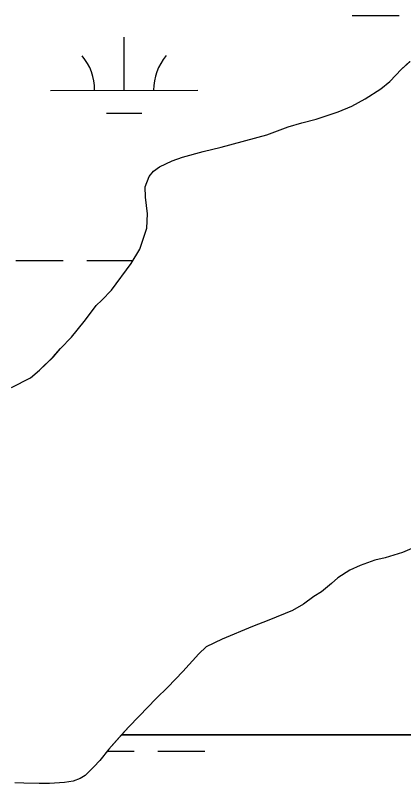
# Model space of a CAD drawing. Extents: x 3279314 to 3317160, y 734079 to 759431.
# Drawn here: x 3314217 to 3314480, y 746859 to 747380 of the extents above; entities that cross this region are included whole.
import ezdxf

# ---------------------------------------------------------------- set-up
doc = ezdxf.new("R2010")
doc.units = 0
for name, color, linetype in [('V-SITE-VEGE', 7, 'Continuous'), ('V-TOPO-SHOR', 7, 'Continuous'), ('V-WETL-SWMP', 7, 'Continuous')]:
    doc.layers.add(name, color=color, linetype=linetype)

msp = doc.modelspace()

# ---------------------------------------------------------------- linework, layer by layer
at = {"layer": 'V-SITE-VEGE'}
for p, q in [((3314478.53, 747343.34), (3314484.34, 747348.63)), ((3314470.71, 747335.11), (3314478.53, 747343.34)), ((3314464.62, 747330.11), (3314470.71, 747335.11)), ((3314453.86, 747323.32), (3314464.62, 747330.11)), ((3314444.85, 747318.3), (3314453.86, 747323.32)), ((3314420.68, 747309.37), (3314435.53, 747314.44)), ((3314435.53, 747314.44), (3314444.85, 747318.3)), ((3314411.07, 747306.97), (3314420.68, 747309.37)), ((3314387.19, 747298.92), (3314401.75, 747304.28)), ((3314401.75, 747304.28), (3314411.07, 747306.97)), ((3314356.31, 747290.54), (3314387.19, 747298.92)), ((3314344.07, 747287.54), (3314356.31, 747290.54)), ((3314323.1, 747281.26), (3314330.08, 747283.64)), ((3314330.08, 747283.64), (3314344.07, 747287.54)), ((3314314.37, 747277.11), (3314323.1, 747281.26)), ((3314307.41, 747270.64), (3314310.3, 747274.17)), ((3314310.3, 747274.17), (3314314.37, 747277.11)), ((3314304.83, 747263.62), (3314307.41, 747270.64)), ((3314304.88, 747256.61), (3314304.83, 747263.62)), ((3314306.41, 747245.24), (3314304.88, 747256.61)), ((3314305.9, 747235.61), (3314306.41, 747245.24)), ((3314301.03, 747221.27), (3314305.9, 747235.61)), ((3314295.26, 747211.6), (3314301.03, 747221.27)), ((3314281.96, 747193.41), (3314295.26, 747211.6)), ((3314275.3, 747186.65), (3314281.96, 747193.41)), ((3314271.53, 747183.12), (3314275.3, 747186.65)), ((3314263.43, 747172.27), (3314268.35, 747178.72)), ((3314268.35, 747178.72), (3314271.53, 747183.12)), ((3314254.75, 747161.7), (3314263.43, 747172.27)), ((3314247.21, 747154.05), (3314254.75, 747161.7)), ((3314242.29, 747148.19), (3314247.21, 747154.05)), ((3314233.01, 747139.36), (3314242.29, 747148.19)), ((3314226.91, 747134.07), (3314233.01, 747139.36)), ((3314214.12, 747127.56), (3314226.91, 747134.07)), ((3314487.2, 747019.11), (3314479.34, 747015.56)), ((3314467.4, 747011.97), (3314460.4, 747010.46)), ((3314479.34, 747015.56), (3314467.4, 747011.97)), ((3314450.5, 747006.89), (3314443.52, 747003.63)), ((3314460.4, 747010.46), (3314450.5, 747006.89)), ((3314443.52, 747003.63), (3314435.38, 746998.32)), ((3314435.38, 746998.32), (3314431.03, 746994.5)), ((3314431.03, 746994.5), (3314424.36, 746988.9)), ((3314424.36, 746988.9), (3314419.12, 746985.66)), ((3314412.16, 746980.65), (3314404.6, 746976.22)), ((3314419.12, 746985.66), (3314412.16, 746980.65)), ((3314404.6, 746976.22), (3314388.59, 746969.68)), ((3314377.52, 746965.52), (3314356.86, 746956.91)), ((3314388.59, 746969.68), (3314377.52, 746965.52)), ((3314356.86, 746956.91), (3314346.1, 746951.58)), ((3314346.1, 746951.58), (3314341.17, 746946.88)), ((3314341.17, 746946.88), (3314330.16, 746934.84)), ((3314330.16, 746934.84), (3314320.02, 746924.26)), ((3314320.02, 746924.26), (3314312.19, 746916.61)), ((3314312.19, 746916.61), (3314300.6, 746904.57)), ((3314300.6, 746904.57), (3314293.35, 746897.22)), ((3314293.35, 746897.22), (3314280.02, 746882.24)), ((3314280.02, 746882.24), (3314273.95, 746874.61)), ((3314273.95, 746874.61), (3314269.89, 746870.21)), ((3314269.89, 746870.21), (3314264.1, 746864.33)), ((3314260.61, 746862.26), (3314255.95, 746860.48)), ((3314264.1, 746864.33), (3314260.61, 746862.26)), ((3314222.39, 746859.08), (3314216.26, 746859.33)), ((3314232.9, 746858.86), (3314222.39, 746859.08)), ((3314239.91, 746858.91), (3314232.9, 746858.86)), ((3314250.12, 746859.56), (3314239.91, 746858.91)), ((3314255.95, 746860.48), (3314250.12, 746859.56))]:
    msp.add_line(p, q, dxfattribs=at)
at = {"layer": 'V-TOPO-SHOR'}
for p, q in [((3314478.53, 747343.34), (3314484.33, 747348.63)), ((3314478.53, 747343.34), (3314484.33, 747348.63)), ((3314470.71, 747335.11), (3314478.53, 747343.34)), ((3314470.71, 747335.11), (3314478.53, 747343.34)), ((3314464.62, 747330.11), (3314470.71, 747335.11)), ((3314464.62, 747330.11), (3314470.71, 747335.11)), ((3314453.86, 747323.32), (3314464.62, 747330.11)), ((3314453.86, 747323.32), (3314464.62, 747330.11)), ((3314444.85, 747318.3), (3314453.86, 747323.32)), ((3314444.85, 747318.3), (3314453.86, 747323.32)), ((3314420.68, 747309.37), (3314435.53, 747314.44)), ((3314420.68, 747309.37), (3314435.53, 747314.44)), ((3314435.53, 747314.44), (3314444.85, 747318.3)), ((3314435.53, 747314.44), (3314444.85, 747318.3)), ((3314411.07, 747306.97), (3314420.68, 747309.37)), ((3314411.07, 747306.97), (3314420.68, 747309.37)), ((3314387.19, 747298.92), (3314401.75, 747304.28)), ((3314387.19, 747298.92), (3314401.75, 747304.28)), ((3314401.75, 747304.28), (3314411.07, 747306.97)), ((3314401.75, 747304.28), (3314411.07, 747306.97)), ((3314356.31, 747290.54), (3314387.19, 747298.92)), ((3314356.31, 747290.54), (3314387.19, 747298.92)), ((3314344.07, 747287.53), (3314356.31, 747290.54)), ((3314344.07, 747287.53), (3314356.31, 747290.54)), ((3314323.1, 747281.26), (3314330.08, 747283.64)), ((3314323.1, 747281.26), (3314330.08, 747283.64)), ((3314330.08, 747283.64), (3314344.07, 747287.53)), ((3314330.08, 747283.64), (3314344.07, 747287.53)), ((3314314.37, 747277.11), (3314323.1, 747281.26)), ((3314314.37, 747277.11), (3314323.1, 747281.26)), ((3314307.41, 747270.64), (3314310.3, 747274.17)), ((3314307.41, 747270.64), (3314310.3, 747274.17)), ((3314310.3, 747274.17), (3314314.37, 747277.11)), ((3314310.3, 747274.17), (3314314.37, 747277.11)), ((3314304.83, 747263.62), (3314307.41, 747270.64)), ((3314304.83, 747263.62), (3314307.41, 747270.64)), ((3314304.88, 747256.61), (3314304.83, 747263.62)), ((3314304.88, 747256.61), (3314304.83, 747263.62)), ((3314306.41, 747245.24), (3314304.88, 747256.61)), ((3314306.41, 747245.24), (3314304.88, 747256.61)), ((3314305.9, 747235.61), (3314306.41, 747245.24)), ((3314305.9, 747235.61), (3314306.41, 747245.24)), ((3314301.03, 747221.27), (3314305.9, 747235.61)), ((3314301.03, 747221.27), (3314305.9, 747235.61)), ((3314295.26, 747211.6), (3314301.03, 747221.27)), ((3314295.26, 747211.6), (3314301.03, 747221.27)), ((3314281.96, 747193.41), (3314295.26, 747211.6)), ((3314281.96, 747193.41), (3314295.26, 747211.6)), ((3314275.3, 747186.65), (3314281.96, 747193.41)), ((3314275.3, 747186.65), (3314281.96, 747193.41)), ((3314271.52, 747183.12), (3314275.3, 747186.65)), ((3314271.52, 747183.12), (3314275.3, 747186.65)), ((3314263.43, 747172.27), (3314268.35, 747178.72)), ((3314263.43, 747172.27), (3314268.35, 747178.72)), ((3314268.35, 747178.72), (3314271.52, 747183.12)), ((3314268.35, 747178.72), (3314271.52, 747183.12)), ((3314254.74, 747161.7), (3314263.43, 747172.27)), ((3314254.74, 747161.7), (3314263.43, 747172.27)), ((3314247.21, 747154.05), (3314254.74, 747161.7)), ((3314247.21, 747154.05), (3314254.74, 747161.7)), ((3314242.29, 747148.18), (3314247.21, 747154.05)), ((3314242.29, 747148.18), (3314247.21, 747154.05)), ((3314233.01, 747139.36), (3314242.29, 747148.18)), ((3314233.01, 747139.36), (3314242.29, 747148.18)), ((3314226.91, 747134.07), (3314233.01, 747139.36)), ((3314226.91, 747134.07), (3314233.01, 747139.36)), ((3314214.12, 747127.56), (3314226.91, 747134.07)), ((3314214.12, 747127.56), (3314226.91, 747134.07)), ((3314487.2, 747019.11), (3314479.34, 747015.55)), ((3314487.2, 747019.11), (3314479.34, 747015.55)), ((3314467.4, 747011.97), (3314460.4, 747010.46)), ((3314467.4, 747011.97), (3314460.4, 747010.46)), ((3314479.34, 747015.55), (3314467.4, 747011.97)), ((3314479.34, 747015.55), (3314467.4, 747011.97)), ((3314450.5, 747006.89), (3314443.52, 747003.63)), ((3314450.5, 747006.89), (3314443.52, 747003.63)), ((3314460.4, 747010.46), (3314450.5, 747006.89)), ((3314460.4, 747010.46), (3314450.5, 747006.89)), ((3314443.52, 747003.63), (3314435.38, 746998.32)), ((3314443.52, 747003.63), (3314435.38, 746998.32)), ((3314435.38, 746998.32), (3314431.03, 746994.5)), ((3314435.38, 746998.32), (3314431.03, 746994.5)), ((3314431.03, 746994.5), (3314424.36, 746988.9)), ((3314431.03, 746994.5), (3314424.36, 746988.9)), ((3314424.36, 746988.9), (3314419.13, 746985.66)), ((3314424.36, 746988.9), (3314419.13, 746985.66)), ((3314412.16, 746980.65), (3314404.6, 746976.22)), ((3314412.16, 746980.65), (3314404.6, 746976.22)), ((3314419.13, 746985.66), (3314412.16, 746980.65)), ((3314419.13, 746985.66), (3314412.16, 746980.65)), ((3314404.6, 746976.22), (3314388.59, 746969.68)), ((3314404.6, 746976.22), (3314388.59, 746969.68)), ((3314377.52, 746965.52), (3314356.86, 746956.91)), ((3314377.52, 746965.52), (3314356.86, 746956.91)), ((3314388.59, 746969.68), (3314377.52, 746965.52)), ((3314388.59, 746969.68), (3314377.52, 746965.52)), ((3314356.86, 746956.91), (3314346.1, 746951.58)), ((3314356.86, 746956.91), (3314346.1, 746951.58)), ((3314346.1, 746951.58), (3314341.17, 746946.88)), ((3314346.1, 746951.58), (3314341.17, 746946.88)), ((3314341.17, 746946.88), (3314330.16, 746934.84)), ((3314341.17, 746946.88), (3314330.16, 746934.84)), ((3314330.16, 746934.84), (3314320.02, 746924.26)), ((3314330.16, 746934.84), (3314320.02, 746924.26)), ((3314320.02, 746924.26), (3314312.19, 746916.62)), ((3314320.02, 746924.26), (3314312.19, 746916.62)), ((3314312.19, 746916.62), (3314300.6, 746904.57)), ((3314312.19, 746916.62), (3314300.6, 746904.57)), ((3314300.6, 746904.57), (3314293.35, 746897.22)), ((3314300.6, 746904.57), (3314293.35, 746897.22)), ((3314293.35, 746897.22), (3314288.63, 746891.92)), ((3314293.35, 746897.22), (3314288.63, 746891.92)), ((3314288.63, 746891.92), (3314280.02, 746882.24)), ((3314288.63, 746891.92), (3314280.02, 746882.24)), ((3314280.02, 746882.24), (3314273.94, 746874.61)), ((3314280.02, 746882.24), (3314273.94, 746874.61)), ((3314273.94, 746874.61), (3314269.89, 746870.21)), ((3314273.94, 746874.61), (3314269.89, 746870.21)), ((3314269.89, 746870.21), (3314264.09, 746864.33)), ((3314269.89, 746870.21), (3314264.09, 746864.33)), ((3314260.6, 746862.26), (3314255.95, 746860.48)), ((3314260.6, 746862.26), (3314255.95, 746860.48)), ((3314264.09, 746864.33), (3314260.6, 746862.26)), ((3314264.09, 746864.33), (3314260.6, 746862.26)), ((3314222.39, 746859.08), (3314216.26, 746859.33)), ((3314222.39, 746859.08), (3314216.26, 746859.33)), ((3314232.9, 746858.86), (3314222.39, 746859.08)), ((3314232.9, 746858.86), (3314222.39, 746859.08)), ((3314239.9, 746858.91), (3314232.9, 746858.86)), ((3314239.9, 746858.91), (3314232.9, 746858.86)), ((3314250.11, 746859.56), (3314239.9, 746858.91)), ((3314250.11, 746859.56), (3314239.9, 746858.91)), ((3314255.95, 746860.48), (3314250.11, 746859.56)), ((3314255.95, 746860.48), (3314250.11, 746859.56))]:
    msp.add_line(p, q, dxfattribs=at)
at = {"layer": 'V-WETL-SWMP'}
for p, q in [((3314445.02, 747379.86), (3314477.02, 747379.87)), ((3314290.46, 747329.04), (3314290.44, 747365.04)), ((3314478.53, 747343.34), (3314484.33, 747348.63)), ((3314478.53, 747343.34), (3314484.33, 747348.63)), ((3314470.71, 747335.11), (3314478.53, 747343.34)), ((3314470.71, 747335.11), (3314478.53, 747343.34)), ((3314464.62, 747330.11), (3314470.71, 747335.11)), ((3314464.62, 747330.11), (3314470.71, 747335.11)), ((3314453.86, 747323.32), (3314464.62, 747330.11)), ((3314453.86, 747323.32), (3314464.62, 747330.11)), ((3314240.46, 747329.01), (3314340.46, 747329.06)), ((3314444.85, 747318.3), (3314453.86, 747323.32)), ((3314444.85, 747318.3), (3314453.86, 747323.32)), ((3314420.68, 747309.37), (3314435.53, 747314.44)), ((3314420.68, 747309.37), (3314435.53, 747314.44)), ((3314435.53, 747314.44), (3314444.85, 747318.3)), ((3314435.53, 747314.44), (3314444.85, 747318.3)), ((3314278.47, 747313.6), (3314302.47, 747313.61)), ((3314411.07, 747306.97), (3314420.68, 747309.37)), ((3314411.07, 747306.97), (3314420.68, 747309.37)), ((3314387.19, 747298.92), (3314401.75, 747304.28)), ((3314387.19, 747298.92), (3314401.75, 747304.28)), ((3314401.75, 747304.28), (3314411.07, 747306.97)), ((3314401.75, 747304.28), (3314411.07, 747306.97)), ((3314356.31, 747290.54), (3314387.19, 747298.92)), ((3314356.31, 747290.54), (3314387.19, 747298.92)), ((3314344.07, 747287.53), (3314356.31, 747290.54)), ((3314344.07, 747287.53), (3314356.31, 747290.54)), ((3314323.1, 747281.26), (3314330.08, 747283.64)), ((3314323.1, 747281.26), (3314330.08, 747283.64)), ((3314330.08, 747283.64), (3314344.07, 747287.53)), ((3314330.08, 747283.64), (3314344.07, 747287.53)), ((3314314.37, 747277.11), (3314323.1, 747281.26)), ((3314314.37, 747277.11), (3314323.1, 747281.26)), ((3314307.41, 747270.64), (3314310.3, 747274.17)), ((3314307.41, 747270.64), (3314310.3, 747274.17)), ((3314310.3, 747274.17), (3314314.37, 747277.11)), ((3314310.3, 747274.17), (3314314.37, 747277.11)), ((3314304.83, 747263.62), (3314307.41, 747270.64)), ((3314304.83, 747263.62), (3314307.41, 747270.64)), ((3314304.88, 747256.61), (3314304.83, 747263.62)), ((3314304.88, 747256.61), (3314304.83, 747263.62)), ((3314306.41, 747245.24), (3314304.88, 747256.61)), ((3314306.41, 747245.24), (3314304.88, 747256.61)), ((3314305.9, 747235.61), (3314306.41, 747245.24)), ((3314305.9, 747235.61), (3314306.41, 747245.24)), ((3314301.03, 747221.27), (3314305.9, 747235.61)), ((3314301.03, 747221.27), (3314305.9, 747235.61)), ((3314295.26, 747211.6), (3314301.03, 747221.27)), ((3314295.26, 747211.6), (3314301.03, 747221.27)), ((3314217.11, 747213.57), (3314249.11, 747213.58)), ((3314265.11, 747213.59), (3314296.46, 747213.61)), ((3314281.96, 747193.41), (3314295.26, 747211.6)), ((3314281.96, 747193.41), (3314295.26, 747211.6)), ((3314275.3, 747186.65), (3314281.96, 747193.41)), ((3314275.3, 747186.65), (3314281.96, 747193.41)), ((3314271.52, 747183.12), (3314275.3, 747186.65)), ((3314271.52, 747183.12), (3314275.3, 747186.65)), ((3314263.43, 747172.27), (3314268.35, 747178.72)), ((3314263.43, 747172.27), (3314268.35, 747178.72)), ((3314268.35, 747178.72), (3314271.52, 747183.12)), ((3314268.35, 747178.72), (3314271.52, 747183.12)), ((3314254.74, 747161.7), (3314263.43, 747172.27)), ((3314254.74, 747161.7), (3314263.43, 747172.27)), ((3314247.21, 747154.05), (3314254.74, 747161.7)), ((3314247.21, 747154.05), (3314254.74, 747161.7)), ((3314242.29, 747148.18), (3314247.21, 747154.05)), ((3314242.29, 747148.18), (3314247.21, 747154.05)), ((3314233.01, 747139.36), (3314242.29, 747148.18)), ((3314233.01, 747139.36), (3314242.29, 747148.18)), ((3314226.91, 747134.07), (3314233.01, 747139.36)), ((3314226.91, 747134.07), (3314233.01, 747139.36)), ((3314214.12, 747127.56), (3314226.91, 747134.07)), ((3314214.12, 747127.56), (3314226.91, 747134.07)), ((3314487.2, 747019.11), (3314479.34, 747015.55)), ((3314487.2, 747019.11), (3314479.34, 747015.55)), ((3314467.4, 747011.97), (3314460.4, 747010.46)), ((3314467.4, 747011.97), (3314460.4, 747010.46)), ((3314479.34, 747015.55), (3314467.4, 747011.97)), ((3314479.34, 747015.55), (3314467.4, 747011.97)), ((3314450.5, 747006.89), (3314443.52, 747003.63)), ((3314450.5, 747006.89), (3314443.52, 747003.63)), ((3314460.4, 747010.46), (3314450.5, 747006.89)), ((3314460.4, 747010.46), (3314450.5, 747006.89)), ((3314443.52, 747003.63), (3314435.38, 746998.32)), ((3314443.52, 747003.63), (3314435.38, 746998.32)), ((3314435.38, 746998.32), (3314431.03, 746994.5)), ((3314435.38, 746998.32), (3314431.03, 746994.5)), ((3314431.03, 746994.5), (3314424.36, 746988.9)), ((3314431.03, 746994.5), (3314424.36, 746988.9)), ((3314424.36, 746988.9), (3314419.13, 746985.66)), ((3314424.36, 746988.9), (3314419.13, 746985.66)), ((3314412.16, 746980.65), (3314404.6, 746976.22)), ((3314412.16, 746980.65), (3314404.6, 746976.22)), ((3314419.13, 746985.66), (3314412.16, 746980.65)), ((3314419.13, 746985.66), (3314412.16, 746980.65)), ((3314404.6, 746976.22), (3314388.59, 746969.68)), ((3314404.6, 746976.22), (3314388.59, 746969.68)), ((3314377.52, 746965.52), (3314356.86, 746956.91)), ((3314377.52, 746965.52), (3314356.86, 746956.91)), ((3314388.59, 746969.68), (3314377.52, 746965.52)), ((3314388.59, 746969.68), (3314377.52, 746965.52)), ((3314356.86, 746956.91), (3314346.1, 746951.58)), ((3314356.86, 746956.91), (3314346.1, 746951.58)), ((3314346.1, 746951.58), (3314341.17, 746946.88)), ((3314346.1, 746951.58), (3314341.17, 746946.88)), ((3314341.17, 746946.88), (3314330.16, 746934.84)), ((3314341.17, 746946.88), (3314330.16, 746934.84)), ((3314330.16, 746934.84), (3314320.02, 746924.26)), ((3314330.16, 746934.84), (3314320.02, 746924.26)), ((3314320.02, 746924.26), (3314312.19, 746916.62)), ((3314320.02, 746924.26), (3314312.19, 746916.62)), ((3314312.19, 746916.62), (3314300.6, 746904.57)), ((3314312.19, 746916.62), (3314300.6, 746904.57)), ((3314300.6, 746904.57), (3314293.35, 746897.22)), ((3314300.6, 746904.57), (3314293.35, 746897.22)), ((3314293.35, 746897.22), (3314288.63, 746891.92)), ((3314293.35, 746897.22), (3314288.63, 746891.92)), ((3314288.63, 746891.92), (3314280.02, 746882.24)), ((3314288.63, 746891.92), (3314280.02, 746882.24)), ((3314288.63, 746891.92), (3314527.07, 746891.92)), ((3314527.06, 746891.92), (3314288.63, 746891.92)), ((3314288.63, 746891.92), (3314527.07, 746891.92)), ((3314527.06, 746891.92), (3314288.63, 746891.92)), ((3314280.02, 746882.24), (3314273.94, 746874.61)), ((3314280.02, 746882.24), (3314273.94, 746874.61)), ((3314278.97, 746880.92), (3314297.27, 746880.93)), ((3314313.27, 746880.94), (3314345.27, 746880.96)), ((3314273.94, 746874.61), (3314269.89, 746870.21)), ((3314273.94, 746874.61), (3314269.89, 746870.21)), ((3314269.89, 746870.21), (3314264.09, 746864.33)), ((3314269.89, 746870.21), (3314264.09, 746864.33)), ((3314260.6, 746862.26), (3314255.95, 746860.48)), ((3314260.6, 746862.26), (3314255.95, 746860.48)), ((3314264.09, 746864.33), (3314260.6, 746862.26)), ((3314264.09, 746864.33), (3314260.6, 746862.26)), ((3314222.39, 746859.08), (3314216.26, 746859.33)), ((3314222.39, 746859.08), (3314216.26, 746859.33)), ((3314232.9, 746858.86), (3314222.39, 746859.08)), ((3314232.9, 746858.86), (3314222.39, 746859.08)), ((3314239.9, 746858.91), (3314232.9, 746858.86)), ((3314239.9, 746858.91), (3314232.9, 746858.86)), ((3314250.11, 746859.56), (3314239.9, 746858.91)), ((3314250.11, 746859.56), (3314239.9, 746858.91)), ((3314255.95, 746860.48), (3314250.11, 746859.56)), ((3314255.95, 746860.48), (3314250.11, 746859.56))]:
    msp.add_line(p, q, dxfattribs=at)
for centre, start, end in [((3314235.21, 747329.48), 359.2573, 40.801), ((3314345.7, 747329.54), 139.2573, 180.801)]:
    msp.add_arc(centre, 35.25, start, end, dxfattribs=at)

doc.saveas('drawing.dxf')
